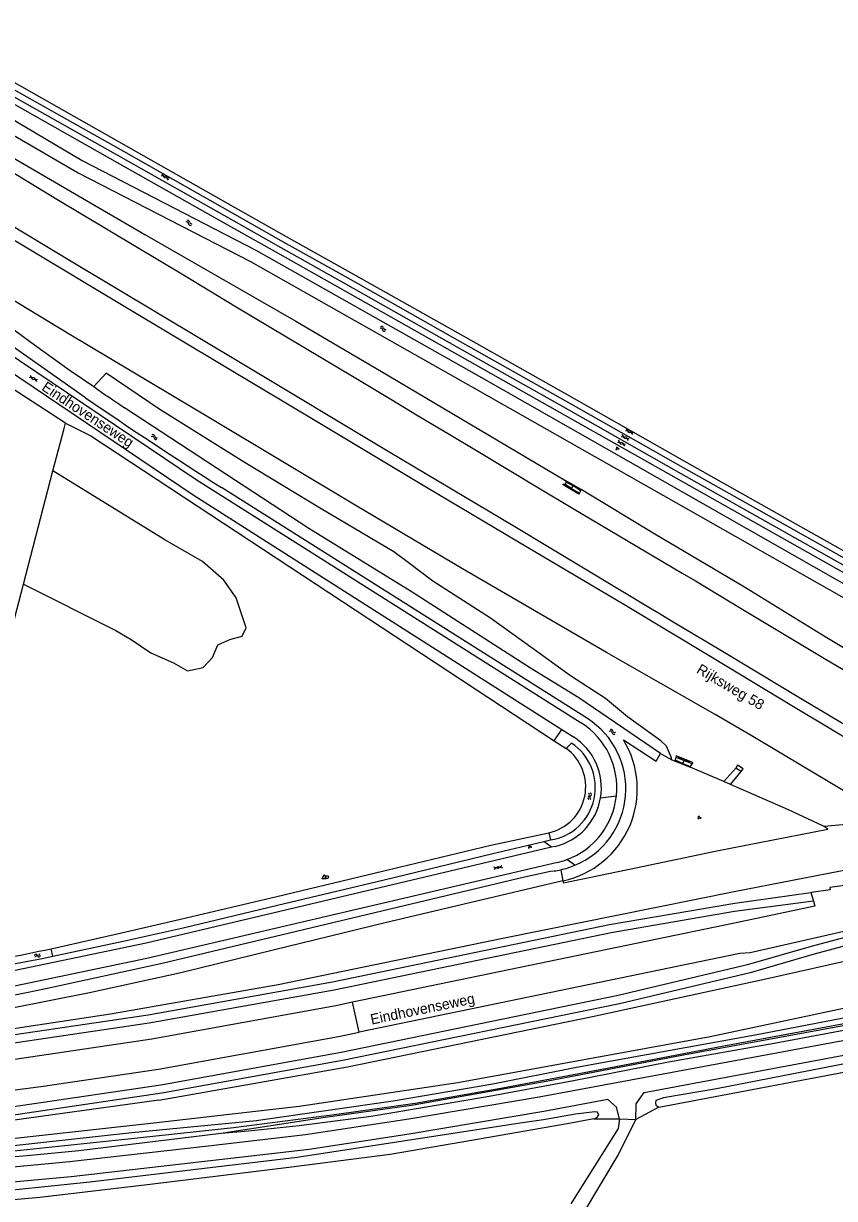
# Model space of a CAD drawing. Extents: x 135990 to 139000, y 393500 to 396000.
# Drawn here: x 138163 to 138357.7, y 395237.9 to 395519.8 of the extents above; entities that cross this region are included whole.
import ezdxf

# ---------------------------------------------------------------- set-up
doc = ezdxf.new("R2010")
doc.units = 0
for name, color, linetype in [('gg-afsc-muur', 7, 'Continuous'), ('gg-anno-openbare ruimte label', 7, 'Continuous'), ('gg-knt-BGT kruinlijn', 7, 'Continuous'), ('gg-knt-bronhoudergrens', 7, 'Continuous'), ('gg-knt-verharding', 7, 'Continuous'), ('gg-knt-verharding nz', 7, 'Continuous'), ('gg-kntw-bovenkant insteek waterloop', 7, 'Continuous'), ('gg-kntw-greppel-droge sloot', 7, 'Continuous'), ('gt-grn-bladgrens', 7, 'Continuous'), ('gt-grn-groengrens', 7, 'Continuous'), ('gt-grn-weggrens', 7, 'Continuous'), ('gt-symb-brandkraan', 7, 'Continuous'), ('gt-symb-gesloten verharding', 7, 'Continuous'), ('gt-symb-groenvak', 7, 'Continuous'), ('gt-symb-waterafsluiter', 7, 'Continuous'), ('gt-symb-watersymbool', 7, 'Continuous'), ('gx-grn-maaiveld', 7, 'Continuous')]:
    doc.layers.add(name, color=color, linetype=linetype)

# ---------------------------------------------------------------- blocks, each defined once
blk = doc.blocks.new('gt0-WA')
at = {"layer": 'gt-symb-watersymbool'}
for centre, start, end in [((-0.32, 0.02), 28.0725, 151.9275), ((0.43, 0.42), 208.0725, 331.9275), ((-0.32, -0.43), 28.0725, 151.9275), ((0.43, -0.03), 208.0725, 331.9275)]:
    blk.add_arc(centre, 0.425, start, end, dxfattribs=at)
blk = doc.blocks.new('gt0-GRVAK')
at = {"layer": 'gt-symb-groenvak'}
for p, q in [((-0.11, 0.19), (-0.23, 0.24)), ((-0.18, 0.15), (0.09, 0.15)), ((-0.09, 0.21), (-0.16, 0.32)), ((-0.05, 0.21), (-0.05, 0.39)), ((0, 0.21), (0.06, 0.32)), ((0.01, 0.19), (0.13, 0.24)), ((0.26, -0.05), (0.2, 0.06)), ((0.3, -0.05), (0.3, 0.13)), ((0.35, -0.05), (0.41, 0.06)), ((-0.25, -0.23), (-0.36, -0.18)), ((-0.32, -0.26), (-0.05, -0.26)), ((-0.23, -0.21), (-0.29, -0.09)), ((-0.18, -0.2), (-0.18, -0.02)), ((-0.14, -0.21), (-0.07, -0.09)), ((-0.12, -0.23), (0, -0.18)), ((0.24, -0.07), (0.12, -0.02)), ((0.17, -0.11), (0.44, -0.11)), ((0.37, -0.07), (0.49, -0.02))]:
    blk.add_line(p, q, dxfattribs=at)
blk = doc.blocks.new('gt0-GESVH1')
at = {"layer": 'gt-symb-gesloten verharding'}
for p, q in [((-0.99, -0.26), (0.01, 0.24)), ((0.01, -0.26), (-0.99, 0.24)), ((0.01, 0.24), (1.01, -0.26)), ((1.01, 0.24), (0.01, -0.26))]:
    blk.add_line(p, q, dxfattribs=at)
blk = doc.blocks.new('gt0-WAFSL')
at = {"layer": 'gt-symb-waterafsluiter'}
for p, q in [((-0.5, -0.33), (0, 0.67)), ((0, 0.67), (0.5, -0.33)), ((0.5, -0.33), (-0.5, -0.33))]:
    blk.add_line(p, q, dxfattribs=at)
blk = doc.blocks.new('gt0-BR')
at = {"layer": 'gt-symb-brandkraan'}
for centre, radius, start, end in [((-0.24, 0), 0.206, 107.5669, 252.4331), ((0.6, -2.66), 3, 106.892, 107.5669), ((0, -0.69), 0.938, 73.108, 106.892), ((-0.6, -2.66), 3, 72.4331, 73.108), ((0.24, 0), 0.206, 287.567, 72.4331), ((0.6, 2.66), 3, 252.4331, 253.108), ((0, 0.69), 0.938, 253.108, 286.8921), ((-0.6, 2.66), 3, 286.8921, 287.567)]:
    blk.add_arc(centre, radius, start, end, dxfattribs=at)

msp = doc.modelspace()

# ---------------------------------------------------------------- linework, layer by layer
at = {"layer": 'gg-afsc-muur'}
for p, q in [((138293.636, 395409.742), (138296.365, 395408.162)), ((138295.783, 395407.284), (138293.157, 395408.855)), ((138319.729, 395342.746), (138322.618, 395341.563)), ((138323.063, 395342.626), (138320.196, 395343.785))]:
    msp.add_line(p, q, dxfattribs=at)
at = {"layer": 'gg-knt-BGT kruinlijn'}
for p, q in [((138294.56, 395408.216), (138294.91, 395408.854)), ((138321.266, 395342.237), (138321.581, 395342.987)), ((138341.19, 395290.562), (138385.921, 395300.571)), ((138299.561, 395281.531), (138341.19, 395290.562)), ((138240.741, 395269.412), (138299.561, 395281.531)), ((138195.441, 395261.462), (138240.741, 395269.412)), ((138195.441, 395261.462), (138139.151, 395253.672))]:
    msp.add_line(p, q, dxfattribs=at)
at = {"layer": 'gg-knt-bronhoudergrens'}
msp.add_line((138291.952, 395316.746), (138292.493, 395314.084), dxfattribs=at)
msp.add_lwpolyline([(138173.053, 395423.926), (138158.662, 395433.286), (138126.692, 395454.812), (138082.143, 395484.071), (138054.558, 395501.912), (138038.302, 395512.584)], dxfattribs=at)
at = {"layer": 'gg-knt-verharding'}
for p, q in [((138292.203, 395350.403), (138295.025, 395348.606)), ((138290.581, 395322.332), (138289.748, 395322.135))]:
    msp.add_line(p, q, dxfattribs=at)
for points in [[(138382.085, 395380.882), (138382.022, 395380.77), (138322.33, 395414.376), (138295.265, 395429.73), (138268.593, 395444.758), (138241.594, 395460.01), (138226.098, 395468.653), (138214.477, 395475.196), (138135.672, 395519.81)], [(138379.746, 395376.742), (138379.763, 395376.776), (138293.052, 395425.785), (138266.55, 395440.722), (138239.624, 395455.917), (138224.022, 395464.68), (138212.222, 395471.373), (138185.56, 395486.409), (138158.606, 395501.644), (138133.449, 395515.916)], [(138064.787, 395500), (138123.351, 395460.881), (138203.751, 395406.711), (138292.203, 395350.403)], [(138071.133, 395500), (138084.951, 395490.781), (138204.461, 395410.391), (138296.857, 395351.977)], [(138291.21, 395318.511), (138192.591, 395295.432), (138159.311, 395288.521), (138124.721, 395282.151), (138105.031, 395279.392), (138080.581, 395277.39), (138061.751, 395277.061), (138039.331, 395278.162), (138015.716, 395280.532)]]:
    msp.add_lwpolyline(points, dxfattribs=at)
for centre, radius, start, end in [((138287.014, 395336.43), 18.401, 354.01453, 57.66312), ((138287.261, 395336.407), 14.46, 350.39957, 57.52686), ((138287.26, 395336.407), 14.462, 283.27653, 350.3981), ((138287.013, 395336.428), 18.402, 290.37519, 354.0214), ((138286.985, 395336.531), 18.508, 283.19558, 290.34556)]:
    msp.add_arc(centre, radius, start, end, dxfattribs=at)
at = {"layer": 'gg-knt-verharding nz'}
for points in [[(138391.67, 395371.106), (138380.222, 395377.585), (138380.551, 395378.17), (138320.904, 395411.786), (138293.787, 395427.138), (138267.101, 395442.133), (138240.38, 395457.242), (138224.815, 395466.001), (138213.007, 395472.699), (138186.318, 395487.768), (138159.388, 395502.924), (138134.142, 395517.214)], [(138393.15, 395373.14), (138381.447, 395379.751), (138381.33, 395379.544), (138321.425, 395413.194), (138294.494, 395428.461), (138267.904, 395443.443), (138240.955, 395458.668), (138225.433, 395467.341), (138213.697, 395473.962), (138187.049, 395489.082), (138160.013, 395504.287), (138134.917, 395518.608)]]:
    msp.add_lwpolyline(points, dxfattribs=at)
at = {"layer": 'gg-kntw-bovenkant insteek waterloop'}
for p, q in [((138177.873, 395430.011), (138150.271, 395449.415)), ((138298.34, 395352.999), (138210.513, 395408.477)), ((138294.542, 395347.115), (138293.238, 395345.852)), ((138289.095, 395325.614), (138289.527, 395323.886)), ((138169.991, 395296), (138169.602, 395297.792))]:
    msp.add_line(p, q, dxfattribs=at)
for points in [[(138155.259, 395500), (138161.531, 395496.111), (138177.031, 395486.922), (138218.791, 395465.442), (138272.949, 395434.9), (138389.567, 395368.449)], [(138315.908, 395344.656), (138296.326, 395358.026), (138284.722, 395365.133), (138256.277, 395383.33), (138231.454, 395398.631), (138187.237, 395427.616)], [(138307.024, 395347.898), (138314.838, 395342.819), (138315.908, 395344.656)]]:
    msp.add_lwpolyline(points, dxfattribs=at)
for centre, radius, start, end in [((138740.187, 396246.83), 991.661, 235.455735, 237.715187), ((138287.716, 395336.181), 19.892, 292.59568, 57.71829), ((138287.791, 395336.134), 22.546, 282.03871, 31.45168), ((138286.641, 395336.659), 11.315, 282.52481, 54.3364), ((138287.503, 395336.479), 12.755, 279.13183, 56.50252), ((138287.712, 395336.205), 19.915, 282.29153, 292.57923), ((137980.252, 396198.037), 919.943, 280.387013, 281.877987), ((137994.534, 396094.02), 824.288, 276.853892, 282.173922)]:
    msp.add_arc(centre, radius, start, end, dxfattribs=at)
at = {"layer": 'gg-kntw-greppel-droge sloot'}
msp.add_line((138287.899, 395323.507), (138289.527, 395323.886), dxfattribs=at)
for points in [[(138169.602, 395297.792), (138186.544, 395301.587), (138200.701, 395304.896), (138223.781, 395310.307), (138249.174, 395316.435), (138275.163, 395322.64), (138289.095, 395325.614)], [(138169.991, 395296), (138186.914, 395299.595), (138201.312, 395302.831), (138223.969, 395308.276), (138249.533, 395314.304), (138275.68, 395320.66), (138287.899, 395323.507)]]:
    msp.add_lwpolyline(points, dxfattribs=at)
at = {"layer": 'gt-grn-bladgrens'}
msp.add_lwpolyline([(138399.466, 395297.683), (138393.091, 395292.28), (138382.021, 395288.63), (138361.321, 395283.762), (138327.831, 395276.631), (138267.271, 395265.62), (138229.191, 395259.922), (138194.231, 395255.942), (138152.201, 395251.292), (138116.851, 395248.521), (138084.031, 395245.601), (138038.151, 395243.53), (138037.511, 395243.772)], dxfattribs=at)
at = {"layer": 'gt-grn-groengrens'}
for p, q in [((138290.403, 395347.715), (138292.203, 395350.403)), ((138290.403, 395347.715), (138293.238, 395345.852)), ((138289.748, 395322.135), (138287.899, 395323.507)), ((138295.359, 395317.816), (138293.42, 395319.177))]:
    msp.add_line(p, q, dxfattribs=at)
msp.add_lwpolyline([(138173.053, 395423.926), (138179.124, 395420.849), (138290.403, 395347.715)], dxfattribs=at)
at = {"layer": 'gt-grn-weggrens'}
msp.add_line((138301.519, 395333.995), (138305.315, 395334.511), dxfattribs=at)
at = {"layer": 'gx-grn-maaiveld'}
for p, q in [((138162.979, 395385.28), (138170.057, 395412.432)), ((138293.258, 395409.765), (138292.984, 395409.201)), ((138293.258, 395409.765), (138293.3, 395410.021)), ((138294.91, 395408.854), (138293.258, 395409.765)), ((138296.833, 395407.969), (138293.3, 395410.021)), ((138292.984, 395409.201), (138292.557, 395409.302)), ((138294.56, 395408.216), (138292.984, 395409.201)), ((138294.56, 395408.216), (138296.434, 395407.088)), ((138296.682, 395407.771), (138294.91, 395408.854)), ((138296.43, 395406.983), (138296.434, 395407.088)), ((138296.682, 395407.771), (138296.434, 395407.088)), ((138296.682, 395407.771), (138296.833, 395407.969)), ((138315.908, 395344.656), (138318.664, 395343.153)), ((138318.664, 395343.153), (138319.268, 395342.887)), ((138319.39, 395343.028), (138319.268, 395342.887)), ((138319.268, 395342.887), (138323.009, 395341.324)), ((138319.568, 395343.759), (138319.39, 395343.028)), ((138321.266, 395342.237), (138319.39, 395343.028)), ((138319.629, 395343.911), (138319.568, 395343.759)), ((138319.568, 395343.759), (138321.581, 395342.987)), ((138321.266, 395342.237), (138323.048, 395341.517)), ((138321.581, 395342.987), (138323.475, 395342.208)), ((138323.475, 395342.208), (138323.048, 395341.517)), ((138323.647, 395342.27), (138323.475, 395342.208)), ((138323.048, 395341.517), (138323.009, 395341.324)), ((138331.118, 395337.905), (138323.009, 395341.324)), ((138331.118, 395337.905), (138333.952, 395341.139)), ((138332.718, 395337.23), (138335.271, 395340.305)), ((138335.271, 395340.305), (138333.952, 395341.139)), ((138332.718, 395337.23), (138331.118, 395337.905)), ((138352.019, 395311.257), (138352.641, 395309.172)), ((138243.596, 395277.752), (138241.972, 395284.942)), ((138315.49, 395259.763), (138309.951, 395256.821)), ((138299.892, 395256.958), (138306.041, 395256.992)), ((138306.041, 395256.992), (138309.951, 395256.821))]:
    msp.add_line(p, q, dxfattribs=at)
for points in [[(138120.516, 395511.219), (138123.256, 395509.607), (138141.387, 395498.719), (138192.08, 395469.195), (138228.395, 395448.388), (138248.886, 395436.267), (138270.093, 395423.739), (138293.3, 395410.021)], [(138148.259, 395500), (138159.621, 395493.601), (138176.101, 395483.982), (138217.471, 395462.661), (138271.454, 395432.161), (138387.865, 395366.17)], [(138111.479, 395497.41), (138118.816, 395493.014), (138139.336, 395480.691), (138162.652, 395466.698), (138188.518, 395451.192), (138211.271, 395437.552), (138234.536, 395423.627), (138259.76, 395408.552), (138284.011, 395394.114), (138307.116, 395380.441), (138328.369, 395367.682), (138347.863, 395355.941), (138371.557, 395341.751), (138391.918, 395329.445)], [(138112.919, 395499.721), (138142.097, 395482.24), (138175.224, 395462.334), (138215.465, 395438.234), (138250.497, 395417.158), (138280.901, 395399.072), (138313.897, 395379.271), (138315.389, 395378.391), (138318.955, 395376.251), (138329.198, 395370.146), (138339.046, 395364.272), (138349.534, 395357.936), (138359.599, 395351.93), (138370.063, 395345.667), (138380.168, 395339.608), (138390.383, 395333.464), (138397.984, 395328.908)], [(138376.607, 395325.66), (138337.691, 395348.968), (138329.057, 395354.014), (138302.978, 395368.841), (138268.378, 395388.913), (138242.598, 395404.242), (138208.276, 395424.791), (138173.923, 395445.28), (138139.694, 395465.975), (138122.496, 395476.185), (138104.531, 395486.991)], [(138156.73, 395486.267), (138170.973, 395477.67), (138201.374, 395459.495), (138214.043, 395451.858), (138242.364, 395434.952), (138251.173, 395429.645), (138257.353, 395425.928), (138265.132, 395421.282), (138272.127, 395417.081), (138286.992, 395408.188), (138294.787, 395403.502), (138310.331, 395394.303), (138321.074, 395387.899), (138324.331, 395386.044), (138335.286, 395379.47), (138344.888, 395373.696), (138355.297, 395367.456), (138365.165, 395361.557), (138375.762, 395355.164), (138385.507, 395349.331), (138396.216, 395342.96), (138405.9, 395337.152), (138410.84, 395334.22)], [(138126.519, 395470.908), (138134.48, 395465.09), (138144.246, 395458.056), (138151.739, 395452.823), (138158.321, 395448.091), (138165.631, 395442.713), (138174.195, 395436.555), (138179.884, 395432.669)], [(138318.664, 395343.153), (138318.583, 395343.601), (138317.369, 395346.362), (138315.97, 395347.67), (138307.978, 395353.429), (138302.689, 395357.828), (138294.295, 395363.311), (138285.303, 395369.771), (138275.099, 395377.14), (138261.25, 395385.991), (138254.988, 395390.688), (138251.901, 395393.051), (138234.46, 395403.32), (138216.185, 395414.424), (138195.749, 395427.196), (138182.846, 395435.912), (138179.884, 395432.669)], [(138170.057, 395412.432), (138172.636, 395422.327), (138173.053, 395423.926)], [(138162.979, 395385.28), (138185.174, 395374.183), (138188.825, 395371.961), (138193.588, 395368.786), (138198.985, 395366.404), (138202.319, 395364.499), (138206.129, 395365.293), (138208.351, 395367.674), (138209.621, 395370.691), (138212.479, 395371.961), (138215.495, 395372.754), (138216.448, 395374.818), (138214.067, 395381.962), (138211.05, 395386.248), (138205.97, 395390.693), (138196.921, 395395.932), (138170.057, 395412.432)], [(138296.43, 395406.983), (138296.278, 395406.883), (138292.511, 395409.143), (138292.557, 395409.302)], [(138381.135, 395357.157), (138355.426, 395372.614), (138335.696, 395384.817), (138314.521, 395397.295), (138296.833, 395407.969)], [(138142.96, 395292.597), (138143.118, 395293.398), (138158.084, 395366.5), (138162.979, 395385.28)], [(138323.647, 395342.27), (138323.702, 395342.44), (138319.659, 395344.065), (138319.629, 395343.911)], [(138335.271, 395340.305), (138335.773, 395340.973), (138334.429, 395341.835), (138333.952, 395341.139)], [(138355.179, 395327.101), (138355.008, 395327.213), (138346.656, 395331.09), (138332.718, 395337.23)], [(138292.493, 395314.084), (138292.586, 395313.629), (138309.961, 395317.241), (138329.831, 395321.372), (138356.067, 395326.518), (138355.179, 395327.101)], [(138364.561, 395327.641), (138360.496, 395327.57), (138355.179, 395327.101)], [(138289.748, 395322.135), (138192.411, 395299.15), (138159.031, 395292.131), (138124.441, 395285.92), (138104.391, 395282.891), (138087.565, 395281.361)], [(138038.755, 395266.96), (138058.734, 395267.525), (138082.996, 395269.679), (138115.626, 395272.821), (138150.493, 395277.12), (138183.861, 395282.193), (138224.093, 395289.235), (138278.056, 395300.315), (138333.56, 395311.501), (138361.592, 395316.971), (138363.841, 395317.105), (138364.4, 395317.079), (138365.405, 395316.854), (138366.085, 395316.299), (138366.831, 395314.631)], [(138289.525, 395316.372), (138290.339, 395316.464), (138290.744, 395316.522), (138291.148, 395316.589), (138291.952, 395316.746)], [(138292.493, 395314.084), (138277.555, 395310.596), (138249.816, 395304.021), (138222.917, 395297.422), (138200.463, 395291.924), (138178.786, 395287.191), (138159.052, 395283.313), (138141.022, 395280.145), (138118.213, 395276.581), (138102.052, 395274.204), (138085.221, 395271.93), (138061.762, 395269.198), (138040.088, 395267.072), (138038.755, 395266.96)], [(138168.36, 395288.268), (138196.299, 395294.328), (138283.26, 395315.057), (138289.525, 395316.372)], [(138366.92, 395314.142), (138361.831, 395313.22), (138356.541, 395312.451), (138356.621, 395311.892), (138352.067, 395311.264), (138352.019, 395311.257)], [(138004.181, 395262.112), (138037.841, 395263.892), (138068.931, 395266.252), (138098.641, 395269.131), (138135.881, 395273.521), (138192.911, 395281.941), (138237.141, 395289.88), (138303.651, 395303.611), (138333.781, 395308.74), (138352.019, 395311.257)], [(138352.641, 395309.172), (138333.671, 395306.711), (138304.031, 395301.631), (138237.541, 395287.871), (138193.111, 395279.922), (138136.831, 395271.592), (138098.851, 395267.151), (138069.161, 395264.27), (138059.669, 395263.528)], [(138352.641, 395309.172), (138352.951, 395308.042), (138333.661, 395303.901), (138241.972, 395284.942)], [(138374.843, 395304.207), (138374.515, 395305.451), (138365.93, 395303.281), (138337.44, 395296.831), (138334.911, 395296.641), (138243.596, 395277.752)], [(138056.95, 395248.321), (138070.461, 395249.37), (138100.001, 395252.18), (138138.851, 395256.751), (138195.961, 395265.132), (138239.211, 395272.961), (138305.731, 395286.641), (138337.131, 395294.082), (138352.141, 395298.42), (138366.201, 395302.131), (138374.843, 395304.207)], [(138375.581, 395301.746), (138374.321, 395301.392), (138374.201, 395301.951), (138366.271, 395300.071), (138352.831, 395296.462), (138337.44, 395291.992), (138306.081, 395284.592), (138239.571, 395270.962), (138196.151, 395263.12), (138139.011, 395254.661), (138100.411, 395250.161), (138070.771, 395247.341), (138037.361, 395244.761), (138006.191, 395243.162)], [(138026.438, 395242.809), (138054.072, 395243.852), (138084.963, 395244.053), (138128.463, 395247.088), (138188.986, 395253.69), (138218.852, 395256.544), (138251.74, 395261.301), (138275.674, 395265.373), (138295.736, 395269.359), (138338.66, 395277.111), (138371.935, 395283.523), (138408.531, 395290.143)], [(138153.084, 395248.455), (138186.586, 395251.974), (138213.435, 395254.91), (138238.228, 395258.102), (138256.984, 395260.761), (138277.547, 395264.306), (138303.084, 395269.161), (138331.145, 395274.488), (138364.693, 395280.73), (138395.89, 395286.638), (138408.59, 395288.928), (138408.858, 395287.652), (138405.491, 395286.725), (138405.364, 395286.232), (138425.192, 395272.745), (138453.643, 395253.704), (138462.57, 395248.511)], [(138493.82, 395230.274), (138489.587, 395232.511), (138469.818, 395243.619), (138452.54, 395253.656), (138445.919, 395258.032), (138430.25, 395268.475), (138403.755, 395285.777), (138402.435, 395286.207), (138400.6, 395286.397), (138398.252, 395286.337), (138396.289, 395286.027), (138371.083, 395281.37), (138321.432, 395272.286), (138288.429, 395265.955), (138256.09, 395260.183), (138234.807, 395257.232), (138210.466, 395253.491)], [(138241.972, 395284.942), (138237.951, 395284.111), (138193.821, 395276.091), (138137.651, 395267.791), (138099.161, 395263.291), (138069.601, 395260.422), (138039.995, 395258.2)], [(138395.405, 395284.426), (138372.336, 395280.517), (138343.212, 395275.052), (138317.825, 395270.537), (138294.615, 395266.047), (138273.862, 395262.133), (138246.435, 395257.523), (138229.145, 395255.287), (138217.011, 395253.985), (138210.466, 395253.491)], [(138019.281, 395225.732), (138053.851, 395233.821), (138082.461, 395238.552), (138102.801, 395240.442), (138137.561, 395243.272), (138174.041, 395246.741), (138207.351, 395250.471), (138230.661, 395253.22), (138255.471, 395257.012), (138286.751, 395262.29), (138387.291, 395280.911), (138394.433, 395282.051)], [(138036.493, 395251.257), (138075.62, 395254.168), (138122.703, 395258.954), (138167.103, 395264.77), (138195.381, 395268.921), (138238.611, 395276.721), (138243.596, 395277.752)], [(138309.951, 395256.821), (138310.041, 395260.591), (138311.991, 395263.272), (138388.131, 395277.49), (138395.351, 395278.511)], [(138393.723, 395274.777), (138395.751, 395275.683), (138395.607, 395276.701), (138394.241, 395276.979), (138387.195, 395275.566), (138361.338, 395270.382), (138329.386, 395264.211), (138316.628, 395262.014), (138314.82, 395261.345), (138314.705, 395260.782), (138314.815, 395260.217), (138315.49, 395259.763)], [(138315.49, 395259.763), (138373.862, 395270.776), (138387.298, 395273.535), (138393.723, 395274.777)], [(138306.041, 395256.992), (138305.341, 395259.741), (138303.271, 395261.641), (138287.901, 395258.772), (138255.581, 395253.291), (138231.551, 395249.641), (138174.391, 395243.091), (138138.401, 395239.761), (138103.181, 395236.841), (138083.461, 395234.99), (138054.891, 395230.4), (138020.414, 395222.439)], [(138299.892, 395256.958), (138300.51, 395257.219), (138301.125, 395257.875), (138300.799, 395258.555), (138300.149, 395258.682), (138295.48, 395258.059), (138287.778, 395256.714), (138282.213, 395255.956), (138228.683, 395247.69), (138201.714, 395244.511), (138178.926, 395241.754), (138151.033, 395238.879)], [(138299.892, 395256.958), (138293.533, 395255.75), (138271.002, 395251.888), (138250.97, 395248.395), (138226.658, 395245.33), (138194.02, 395241.309), (138166.866, 395238.067), (138151.587, 395236.699), (138116.037, 395233.508), (138101.736, 395232.925), (138087.277, 395231.34), (138073.73, 395229.809), (138065.751, 395228.215), (138053.902, 395225.64), (138041.162, 395222.725), (138021.047, 395217.676), (138015.752, 395216.438), (138012.772, 395216.064), (138009.381, 395216.477), (138004.429, 395218.423), (137997.752, 395221.418), (137995.154, 395223.166), (137993.115, 395225.602)], [(138306.041, 395256.992), (138305.711, 395254.661), (138294.391, 395236.582)], [(138309.951, 395256.821), (138305.69, 395248.281), (138297.121, 395233.931)], [(138210.466, 395253.491), (138176.301, 395249.299), (138164.628, 395248.135), (138153.499, 395247.204), (138131.163, 395244.954), (138096.921, 395242.271), (138084.236, 395241.107), (138068.982, 395240.567), (138056.219, 395239.636), (138038.009, 395238.708), (138022.366, 395238.012), (138008.58, 395238.088)]]:
    msp.add_lwpolyline(points, dxfattribs=at)
for centre, radius, start, end in [((138318.548, 395626.573), 238.383, 234.4308, 236.57531), ((137969.672, 396285.199), 1009.278, 276.71188, 281.447944)]:
    msp.add_arc(centre, radius, start, end, dxfattribs=at)

# ---------------------------------------------------------------- block references
at = {"layer": 'gt-symb-brandkraan'}
msp.add_blockref('gt0-BR', (138235.811, 395314.966), dxfattribs=at)
at = {"layer": 'gt-symb-gesloten verharding'}
for p, rotation in [((138197.013, 395482.966), 147.99461679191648), ((138165.356, 395434.621), 147.99461679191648), ((138307.425, 395420.455), -30.07902586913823), ((138308.452, 395421.893), -30.07902586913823), ((138306.536, 395419.086), -30.07902586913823), ((138276.918, 395317.262), -169.98206552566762)]:
    msp.add_blockref('gt0-GESVH1', p, dxfattribs=dict(at, rotation=rotation))
at = {"layer": 'gt-symb-groenvak'}
for p in [(138305.509, 395417.854), (138325.2, 395329.271), (138284.491, 395322.287)]:
    msp.add_blockref('gt0-GRVAK', p, dxfattribs=at)
at = {"layer": 'gt-symb-waterafsluiter'}
msp.add_blockref('gt0-WAFSL', (138235.154, 395314.929), dxfattribs=at)
at = {"layer": 'gt-symb-watersymbool'}
for p, rotation in [((138202.675, 395471.995), -27.20591683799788), ((138249.247, 395446.569), -24.003190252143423), ((138194.365, 395420.584), -24.003190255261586), ((138304.343, 395349.852), -24.003190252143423), ((138298.886, 395334.435), -85.00791883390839), ((138166.246, 395296.134), 23.025492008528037)]:
    msp.add_blockref('gt0-WA', p, dxfattribs=dict(at, rotation=rotation))

# ---------------------------------------------------------------- texts
at = {"layer": 'gg-anno-openbare ruimte label'}
for s, rotation, p in [('Eindhovenseweg', 326.5, (138167.151, 395431.978)), ('Rijksweg 58', 329.5, (138324.34, 395364.128)), ('Eindhovenseweg', 11.7, (138246.551, 395279.571))]:
    msp.add_text(s, height=2.5, rotation=rotation, dxfattribs=at).set_placement(p)

doc.saveas('drawing.dxf')
